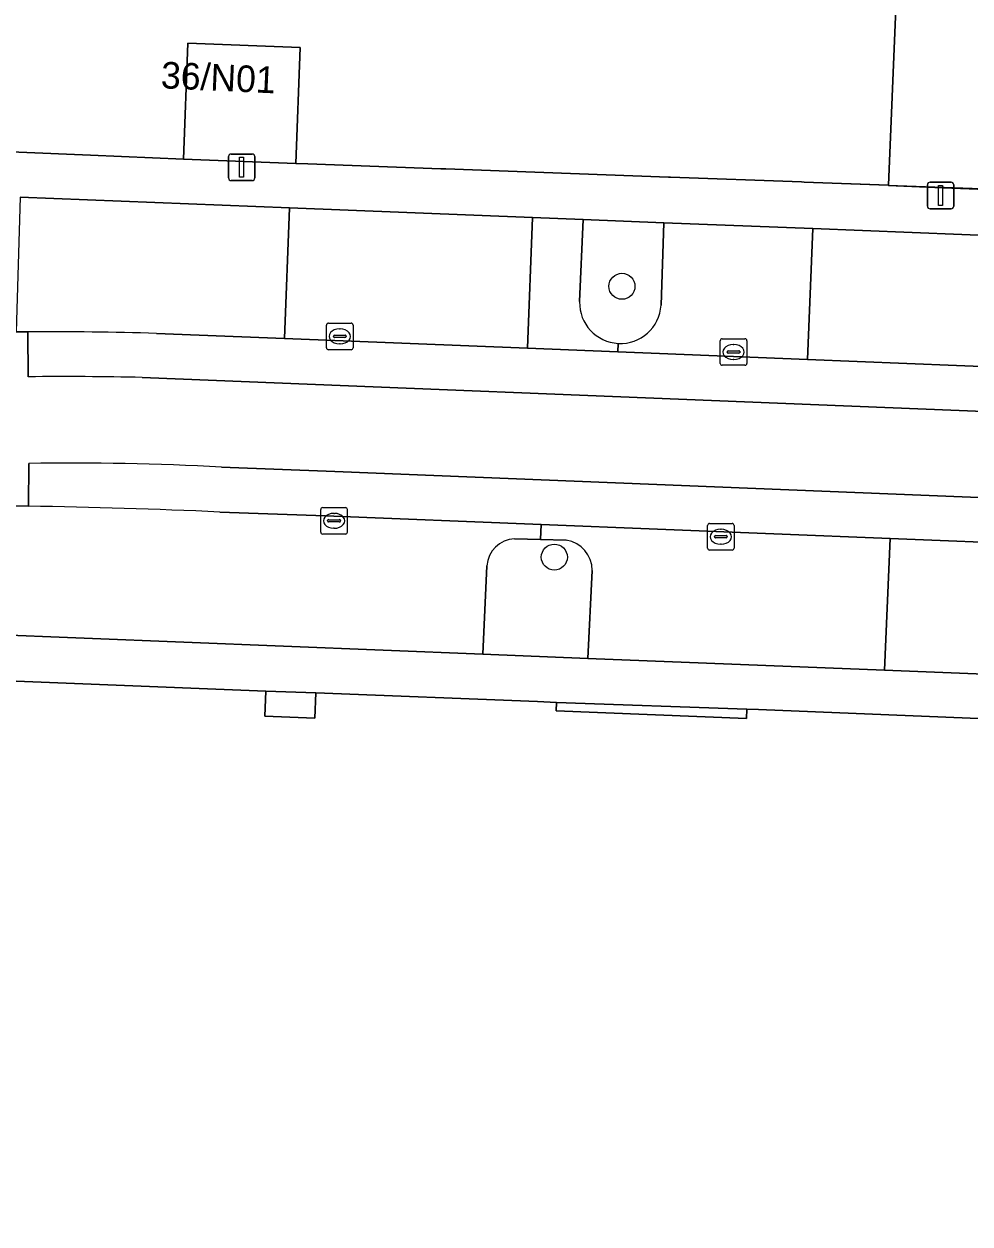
# Model space of a CAD drawing. Extents: x 160732 to 162107, y 387428 to 388479.
# Drawn here: x 161522.05 to 161557.61, y 387659.03 to 387704.16 of the extents above; entities that cross this region are included whole.
import ezdxf

# ---------------------------------------------------------------- set-up
doc = ezdxf.new("R2010")
doc.units = 0
for name, color, linetype in [('IMGEO_Boom', 7, 'Continuous'), ('IMGEO_Erf', 7, 'Continuous'), ('IMGEO_Groenvoorziening', 7, 'Continuous'), ('IMGEO_Kolk', 7, 'Continuous'), ('IMGEO_Lichtmast', 7, 'Continuous'), ('IMGEO_Muur', 7, 'Continuous'), ('IMGEO_Pand', 7, 'Continuous'), ('IMGEO_Pand_nummerreeks', 7, 'Continuous'), ('IMGEO_Parkeervlak_open', 7, 'Continuous'), ('IMGEO_Rijbaan_lokaal_gesloten', 7, 'Continuous'), ('IMGEO_Rijbaan_lokaal_open', 7, 'Continuous'), ('IMGEO_Voetpad_open', 7, 'Continuous')]:
    doc.layers.add(name, color=color, linetype=linetype)

msp = doc.modelspace()

# ---------------------------------------------------------------- linework, layer by layer
at = {"layer": 'IMGEO_Boom'}
for centre in [(161544.53, 387694.294), (161541.987, 387684.112)]:
    msp.add_circle(centre, 0.489, dxfattribs=at)
at = {"layer": 'IMGEO_Erf'}
msp.add_lwpolyline([(161486.494, 387692.023), (161491.899, 387691.804), (161496.75, 387691.607), (161500, 387693.043), (161500.373, 387693.208), (161505.216, 387695.347), (161514.934, 387699.64), (161516.101, 387699.589), (161516.548, 387699.57), (161521.85, 387699.341), (161524.543, 387699.225), (161528.039, 387699.073), (161528.205, 387703.434), (161532.43, 387703.274), (161532.264, 387698.913), (161532.714, 387698.897), (161537.721, 387698.714), (161537.903, 387698.708), (161546.279, 387698.403), (161546.359, 387698.4), (161551.275, 387698.221), (161551.385, 387698.217), (161554.553, 387698.101), (161554.96, 387708.079)], dxfattribs=at)
for points in [[(161531.138, 387679.073), (161531.101, 387678.133), (161532.977, 387678.059), (161533.015, 387679.006)], [(161542.066, 387678.647), (161542.054, 387678.325), (161549.211, 387678.041), (161549.225, 387678.393)]]:
    msp.add_lwpolyline(points, close=True, dxfattribs=at)
at = {"layer": 'IMGEO_Groenvoorziening'}
for points in [[(161546.102, 387696.687), (161543.075, 387696.808), (161542.937, 387693.717)], [(161545.998, 387693.588), (161546.102, 387696.687)], [(161542.437, 387684.745), (161541.464, 387684.774), (161540.49, 387684.804)], [(161539.45, 387683.782), (161539.301, 387680.458), (161543.242, 387680.301), (161543.407, 387683.612)]]:
    msp.add_lwpolyline(points, dxfattribs=at)
for centre, radius, start, end in [((161544.468, 387693.676), 1.531, 178.47, 266.9791), ((161544.469, 387693.677), 1.532, 266.9462, 356.6775), ((161540.543, 387683.71), 1.095, 92.7733, 176.2264), ((161542.279, 387683.628), 1.128, 359.1722, 81.9637)]:
    msp.add_arc(centre, radius, start, end, dxfattribs=at)
at = {"layer": 'IMGEO_Kolk'}
for p, q in [((161533.42, 387691.985), (161533.42, 387692.837)), ((161533.495, 387692.911), (161534.347, 387692.911)), ((161533.908, 387692.691), (161533.933, 387692.691)), ((161534.421, 387692.837), (161534.421, 387691.985)), ((161533.679, 387692.405), (161533.679, 387692.417)), ((161534.117, 387692.368), (161533.719, 387692.368)), ((161533.722, 387692.454), (161534.12, 387692.454)), ((161534.163, 387692.417), (161534.163, 387692.405)), ((161548.226, 387691.398), (161548.226, 387692.25)), ((161548.301, 387692.324), (161549.153, 387692.324)), ((161549.227, 387692.25), (161549.227, 387691.398)), ((161534.347, 387691.911), (161533.495, 387691.911)), ((161533.931, 387692.131), (161533.906, 387692.131)), ((161548.485, 387691.818), (161548.485, 387691.83)), ((161548.923, 387691.781), (161548.525, 387691.781)), ((161548.528, 387691.867), (161548.926, 387691.867)), ((161548.714, 387692.104), (161548.739, 387692.104)), ((161548.969, 387691.83), (161548.969, 387691.818)), ((161549.153, 387691.324), (161548.301, 387691.324)), ((161548.737, 387691.544), (161548.712, 387691.544)), ((161533.203, 387685.05), (161533.203, 387685.902)), ((161533.278, 387685.976), (161534.13, 387685.976)), ((161534.204, 387685.902), (161534.204, 387685.05)), ((161533.462, 387685.47), (161533.462, 387685.482)), ((161533.9, 387685.433), (161533.502, 387685.433)), ((161533.505, 387685.519), (161533.903, 387685.519)), ((161533.691, 387685.756), (161533.716, 387685.756)), ((161533.946, 387685.482), (161533.946, 387685.47)), ((161534.13, 387684.976), (161533.278, 387684.976)), ((161533.714, 387685.196), (161533.689, 387685.196)), ((161547.746, 387684.45), (161547.746, 387685.302)), ((161547.821, 387685.376), (161548.673, 387685.376)), ((161548.234, 387685.156), (161548.259, 387685.156)), ((161548.747, 387685.302), (161548.747, 387684.45)), ((161548.005, 387684.87), (161548.005, 387684.882)), ((161548.443, 387684.833), (161548.045, 387684.833)), ((161548.048, 387684.919), (161548.446, 387684.919)), ((161548.257, 387684.596), (161548.232, 387684.596)), ((161548.489, 387684.882), (161548.489, 387684.87)), ((161548.673, 387684.376), (161547.821, 387684.376))]:
    msp.add_line(p, q, dxfattribs=at)
for points in [[(161533.42, 387691.985), (161533.42, 387692.837)], [(161533.495, 387692.911), (161534.347, 387692.911)], [(161534.421, 387692.837), (161534.421, 387691.985)], [(161548.226, 387691.398), (161548.226, 387692.25)], [(161548.301, 387692.324), (161549.153, 387692.324)], [(161549.227, 387692.25), (161549.227, 387691.398)], [(161534.347, 387691.911), (161533.495, 387691.911)], [(161549.153, 387691.324), (161548.301, 387691.324)], [(161533.203, 387685.05), (161533.203, 387685.902)], [(161533.278, 387685.976), (161534.13, 387685.976)], [(161534.204, 387685.902), (161534.204, 387685.05)], [(161534.13, 387684.976), (161533.278, 387684.976)], [(161547.746, 387684.45), (161547.746, 387685.302)], [(161547.821, 387685.376), (161548.673, 387685.376)], [(161548.747, 387685.302), (161548.747, 387684.45)], [(161548.673, 387684.376), (161547.821, 387684.376)]]:
    msp.add_lwpolyline(points, dxfattribs=at)
for centre, radius, start, end in [((161533.497, 387692.835), 0.0765, 91.552, 178.448), ((161533.497, 387692.835), 0.0765, 91.552, 178.448), ((161534.345, 387692.835), 0.0765, 1.552, 88.448), ((161534.345, 387692.835), 0.0765, 1.552, 88.448), ((161533.719, 387692.414), 0.0403, 85.8775, 175.7526), ((161533.716, 387692.404), 0.0366, 178.938, 274.7102), ((161534.12, 387692.411), 0.043, 264.8664, 352.4533), ((161534.124, 387692.416), 0.0386, 1.7309, 96.639), ((161548.303, 387692.248), 0.0765, 91.552, 178.448), ((161548.303, 387692.248), 0.0765, 91.552, 178.448), ((161549.151, 387692.248), 0.0765, 1.552, 88.448), ((161549.151, 387692.248), 0.0765, 1.552, 88.448), ((161533.497, 387691.987), 0.0765, 181.552, 268.448), ((161533.497, 387691.987), 0.0765, 181.552, 268.448), ((161534.345, 387691.987), 0.0765, 271.552, 358.448), ((161534.345, 387691.987), 0.0765, 271.552, 358.448), ((161548.525, 387691.827), 0.0403, 85.8775, 175.7526), ((161548.522, 387691.817), 0.0366, 178.938, 274.7102), ((161548.926, 387691.824), 0.043, 264.8664, 352.4533), ((161548.93, 387691.829), 0.0386, 1.7309, 96.639), ((161548.303, 387691.4), 0.0765, 181.552, 268.448), ((161548.303, 387691.4), 0.0765, 181.552, 268.448), ((161549.151, 387691.4), 0.0765, 271.552, 358.448), ((161549.151, 387691.4), 0.0765, 271.552, 358.448), ((161533.28, 387685.9), 0.0765, 91.552, 178.448), ((161533.28, 387685.9), 0.0765, 91.552, 178.448), ((161534.128, 387685.9), 0.0765, 1.552, 88.448), ((161534.128, 387685.9), 0.0765, 1.552, 88.448), ((161533.502, 387685.479), 0.0403, 85.8775, 175.7526), ((161533.499, 387685.469), 0.0366, 178.938, 274.7102), ((161533.903, 387685.476), 0.043, 264.8664, 352.4533), ((161533.907, 387685.481), 0.0386, 1.7309, 96.639), ((161533.28, 387685.052), 0.0765, 181.552, 268.448), ((161533.28, 387685.052), 0.0765, 181.552, 268.448), ((161534.128, 387685.052), 0.0765, 271.552, 358.448), ((161534.128, 387685.052), 0.0765, 271.552, 358.448), ((161547.823, 387685.3), 0.0765, 91.552, 178.448), ((161547.823, 387685.3), 0.0765, 91.552, 178.448), ((161548.671, 387685.3), 0.0765, 1.552, 88.448), ((161548.671, 387685.3), 0.0765, 1.552, 88.448), ((161548.045, 387684.879), 0.0403, 85.8775, 175.7526), ((161548.042, 387684.869), 0.0366, 178.938, 274.7102), ((161548.446, 387684.876), 0.043, 264.8664, 352.4533), ((161548.45, 387684.881), 0.0386, 1.7309, 96.639), ((161547.823, 387684.452), 0.0765, 181.552, 268.448), ((161547.823, 387684.452), 0.0765, 181.552, 268.448), ((161548.671, 387684.452), 0.0765, 271.552, 358.448), ((161548.671, 387684.452), 0.0765, 271.552, 358.448)]:
    msp.add_arc(centre, radius, start, end, dxfattribs=at)
for centre, major_axis, ratio, start_param, end_param in [((161533.907, 387692.411), (-0.387, 0.002), 0.722429, 4.712389, 7.853982), ((161533.932, 387692.411), (-0.39, 0.002), 0.717154, 1.570796, 4.712389), ((161548.713, 387691.824), (-0.387, 0.002), 0.722429, 4.712389, 7.853982), ((161548.738, 387691.824), (-0.39, 0.002), 0.717154, 1.570796, 4.712389), ((161533.69, 387685.476), (-0.387, 0.002), 0.722429, 4.712389, 7.853982), ((161533.715, 387685.476), (-0.39, 0.002), 0.717154, 1.570796, 4.712389), ((161548.233, 387684.876), (-0.387, 0.002), 0.722429, 4.712389, 7.853982), ((161548.258, 387684.876), (-0.39, 0.002), 0.717154, 1.570796, 4.712389)]:
    msp.add_ellipse(centre, major_axis=major_axis, ratio=ratio, start_param=start_param, end_param=end_param, dxfattribs=at)
at = {"layer": 'IMGEO_Lichtmast'}
for p, q in [((161529.735, 387698.37), (161529.735, 387699.17)), ((161529.735, 387699.17), (161529.735, 387698.37)), ((161529.835, 387699.27), (161530.625, 387699.27)), ((161530.625, 387699.27), (161529.835, 387699.27)), ((161530.725, 387699.17), (161530.725, 387698.37)), ((161530.725, 387698.37), (161530.725, 387699.17)), ((161530.625, 387698.27), (161529.835, 387698.27)), ((161529.835, 387698.27), (161530.625, 387698.27)), ((161556.014, 387697.31), (161556.014, 387698.11)), ((161556.014, 387698.11), (161556.014, 387697.31)), ((161556.114, 387698.21), (161556.904, 387698.21)), ((161556.904, 387698.21), (161556.114, 387698.21)), ((161557.004, 387698.11), (161557.004, 387697.31)), ((161557.004, 387697.31), (161557.004, 387698.11)), ((161556.904, 387697.21), (161556.114, 387697.21)), ((161556.114, 387697.21), (161556.904, 387697.21))]:
    msp.add_line(p, q, dxfattribs=at)
for points in [[(161530.155, 387699.145), (161530.305, 387699.145), (161530.305, 387698.395), (161530.155, 387698.395), (161530.155, 387699.145)], [(161556.434, 387698.085), (161556.584, 387698.085), (161556.584, 387697.335), (161556.434, 387697.335), (161556.434, 387698.085)]]:
    msp.add_lwpolyline(points, dxfattribs=at)
for centre, start, end in [((161529.835, 387699.17), 90, 180), ((161529.835, 387699.17), 90, 180), ((161530.625, 387699.17), 0, 90), ((161530.625, 387699.17), 360, 90), ((161529.835, 387698.37), 180, 270), ((161529.835, 387698.37), 180, 270), ((161530.625, 387698.37), 270, 0), ((161530.625, 387698.37), 270, 0), ((161556.114, 387698.11), 90, 180), ((161556.114, 387698.11), 90, 180), ((161556.904, 387698.11), 0, 90), ((161556.904, 387698.11), 360, 90), ((161556.114, 387697.31), 180, 270), ((161556.114, 387697.31), 180, 270), ((161556.904, 387697.31), 270, 0), ((161556.904, 387697.31), 270, 0)]:
    msp.add_arc(centre, 0.1, start, end, dxfattribs=at)
at = {"layer": 'IMGEO_Muur'}
for points in [[(161528.039, 387699.073), (161524.543, 387699.225)], [(161532.264, 387698.913), (161532.714, 387698.897)], [(161537.721, 387698.714), (161537.903, 387698.708)], [(161537.903, 387698.708), (161546.279, 387698.403)], [(161551.275, 387698.221), (161551.385, 387698.217)], [(161551.385, 387698.217), (161559.802, 387697.908)]]:
    msp.add_lwpolyline(points, dxfattribs=at)
at = {"layer": 'IMGEO_Pand'}
for points in [[(161587.076, 387737.164), (161586.754, 387737.177), (161586.739, 387736.805), (161586.461, 387736.816), (161576.011, 387737.244), (161574.647, 387737.3), (161571.022, 387737.448), (161571.04, 387737.899), (161570.48, 387737.922), (161570.46, 387737.438), (161561.499, 387737.805), (161560.377, 387737.851), (161556.142, 387738.024), (161556.16, 387738.476), (161555.914, 387738.486), (161554.67, 387708.091), (161554.96, 387708.079), (161554.553, 387698.101), (161554.552, 387698.086), (161556.296, 387698.015), (161558.225, 387697.937), (161558.226, 387697.966), (161558.633, 387707.929), (161585.834, 387706.819)], [(161532.43, 387703.274), (161528.205, 387703.434), (161528.039, 387699.073), (161532.264, 387698.913)]]:
    msp.add_lwpolyline(points, close=True, dxfattribs=at)
msp.add_lwpolyline([(161593.979, 387624.32), (161595.315, 387664.118), (161587.853, 387664.415), (161587.935, 387666.464), (161586.034, 387666.54), (161586.444, 387676.879), (161586.106, 387676.893), (161549.657, 387678.377), (161549.225, 387678.393), (161549.211, 387678.041), (161542.054, 387678.325), (161542.066, 387678.647), (161541.356, 387678.681), (161533.015, 387679.006), (161532.977, 387678.059), (161531.101, 387678.133), (161531.138, 387679.073), (161517.682, 387679.607), (161517.261, 387668.991), (161518.383, 387668.957), (161518.3, 387667.015), (161517.184, 387667.06), (161516.451, 387648.585)], dxfattribs=at)
at = {"layer": 'IMGEO_Parkeervlak_open'}
for points in [[(161532.024, 387697.249), (161521.904, 387697.653), (161521.757, 387692.585), (161522.191, 387692.584)], [(161527.03, 387692.526), (161531.843, 387692.333), (161532.024, 387697.249)], [(161543.075, 387696.808), (161541.16, 387696.885), (161540.982, 387691.967), (161544.371, 387691.832), (161544.387, 387692.147)], [(161542.937, 387693.717), (161543.075, 387696.808)], [(161522.222, 387686.025), (161519.081, 387686.1)], [(161541.492, 387685.334), (161533.382, 387685.657), (161529.407, 387685.807)], [(161540.49, 387684.804), (161541.464, 387684.774), (161541.492, 387685.334)], [(161563.159, 387684.17), (161565.859, 387684.068), (161565.874, 387684.362), (161554.611, 387684.811), (161554.406, 387679.855), (161561.924, 387679.554), (161562.082, 387683.206)], [(161516.917, 387684.27), (161516.8, 387681.358), (161539.301, 387680.458), (161539.45, 387683.782)]]:
    msp.add_lwpolyline(points, dxfattribs=at)
msp.add_lwpolyline([(161559.173, 387696.166), (161551.71, 387696.464), (161551.506, 387691.546), (161558.979, 387691.246)], close=True, dxfattribs=at)
for centre, radius, start, end in [((161544.468, 387693.676), 1.531, 178.47, 266.9791), ((161522.935, 387552.75), 139.836, 88.32181, 90.30477), ((161518.362, 387440.29), 245.765, 87.42418, 89.10007), ((161540.543, 387683.71), 1.095, 92.7733, 176.2264)]:
    msp.add_arc(centre, radius, start, end, dxfattribs=at)
at = {"layer": 'IMGEO_Rijbaan_lokaal_gesloten'}
for points in [[(161522.208, 387690.893), (161522.191, 387692.584), (161521.757, 387692.585)], [(161529.477, 387687.492), (161533.728, 387687.334), (161588.975, 387685.1), (161677.235, 387681.573), (161677.299, 387684.851), (161649.13, 387685.983), (161579.858, 387688.714), (161526.49, 387690.866)], [(161519.081, 387686.1), (161522.222, 387686.025), (161522.223, 387687.632)]]:
    msp.add_lwpolyline(points, dxfattribs=at)
for centre, radius, start, end in [((161523.547, 387563.713), 127.187, 88.67418, 90.60328), ((161523.947, 387588.959), 98.688, 86.78773, 91.00097)]:
    msp.add_arc(centre, radius, start, end, dxfattribs=at)
at = {"layer": 'IMGEO_Rijbaan_lokaal_open'}
for points in [[(161522.191, 387692.584), (161522.208, 387690.893)], [(161607.924, 387689.304), (161602.055, 387689.535), (161597.01, 387689.734), (161591.538, 387689.95), (161581.54, 387690.344), (161574.03, 387690.643), (161564.992, 387691.006), (161558.979, 387691.246), (161551.506, 387691.546), (161545.938, 387691.769), (161544.371, 387691.832), (161540.982, 387691.967), (161531.843, 387692.333), (161527.03, 387692.526)], [(161526.49, 387690.866), (161579.858, 387688.714), (161649.13, 387685.983), (161677.299, 387684.851), (161677.365, 387686.533), (161668.503, 387686.893), (161661.982, 387687.158), (161659.464, 387687.261), (161652.407, 387687.548), (161640.346, 387688.026), (161634.972, 387688.238), (161627.477, 387688.533), (161620.557, 387688.806), (161607.924, 387689.304)], [(161522.223, 387687.632), (161522.222, 387686.025)], [(161588.975, 387685.1), (161533.728, 387687.334), (161529.477, 387687.492)], [(161529.407, 387685.807), (161533.382, 387685.657), (161541.492, 387685.334), (161554.611, 387684.811), (161565.874, 387684.362), (161586.917, 387683.524), (161589.139, 387683.435), (161593.037, 387683.279), (161602.699, 387682.894), (161616.059, 387682.36), (161618.56, 387682.261), (161623.151, 387682.077), (161628.026, 387681.883)]]:
    msp.add_lwpolyline(points, dxfattribs=at)
for centre, radius, start, end in [((161522.935, 387552.75), 139.836, 88.32181, 90.30477), ((161523.547, 387563.713), 127.187, 88.67418, 90.60328), ((161523.947, 387588.959), 98.688, 86.78773, 91.00097), ((161518.362, 387440.29), 245.765, 87.42418, 89.10007)]:
    msp.add_arc(centre, radius, start, end, dxfattribs=at)
at = {"layer": 'IMGEO_Voetpad_open'}
for points in [[(161558.225, 387697.937), (161556.296, 387698.015), (161554.552, 387698.086), (161554.553, 387698.101), (161551.385, 387698.217), (161551.275, 387698.221), (161546.359, 387698.4), (161546.279, 387698.403), (161537.903, 387698.708), (161537.721, 387698.714), (161532.714, 387698.897), (161532.264, 387698.913), (161528.039, 387699.073), (161524.543, 387699.225), (161521.85, 387699.341), (161516.548, 387699.57), (161516.101, 387699.589), (161514.934, 387699.64), (161505.216, 387695.347), (161500.373, 387693.208), (161500, 387693.043), (161496.75, 387691.607), (161491.899, 387691.804), (161486.494, 387692.023)], [(161521.904, 387697.653), (161532.024, 387697.249), (161541.16, 387696.885), (161543.075, 387696.808), (161546.102, 387696.687), (161551.71, 387696.464), (161559.173, 387696.166), (161565.186, 387695.926), (161572.77, 387695.624), (161575.702, 387695.507), (161581.713, 387695.267), (161591.731, 387694.868), (161597.195, 387694.65), (161602.268, 387694.447), (161608.143, 387694.213), (161620.755, 387693.71), (161627.677, 387693.434)], [(161551.71, 387696.464), (161546.102, 387696.687), (161545.998, 387693.588)], [(161544.387, 387692.147), (161544.371, 387691.832), (161545.938, 387691.769), (161551.506, 387691.546), (161551.71, 387696.464)], [(161554.611, 387684.811), (161541.492, 387685.334), (161541.464, 387684.774), (161542.437, 387684.745)], [(161543.407, 387683.612), (161543.242, 387680.301), (161554.406, 387679.855), (161554.611, 387684.811)], [(161561.924, 387679.554), (161554.406, 387679.855), (161543.242, 387680.301), (161539.301, 387680.458), (161516.8, 387681.358), (161517.682, 387679.607), (161531.138, 387679.073), (161533.015, 387679.006), (161541.356, 387678.681), (161542.066, 387678.647), (161549.225, 387678.393), (161549.657, 387678.377), (161586.106, 387676.893)]]:
    msp.add_lwpolyline(points, dxfattribs=at)
msp.add_lwpolyline([(161541.16, 387696.885), (161532.024, 387697.249), (161531.843, 387692.333), (161540.982, 387691.967)], close=True, dxfattribs=at)
for centre, radius, start, end in [((161544.469, 387693.677), 1.532, 266.9462, 356.6775), ((161542.279, 387683.628), 1.128, 359.1722, 81.9637)]:
    msp.add_arc(centre, radius, start, end, dxfattribs=at)

# ---------------------------------------------------------------- texts
at = {"layer": 'IMGEO_Pand_nummerreeks'}
msp.add_text('36/N01', height=1, rotation=357.3974, dxfattribs=at).set_placement((161527.18, 387701.745))

doc.saveas('drawing.dxf')
